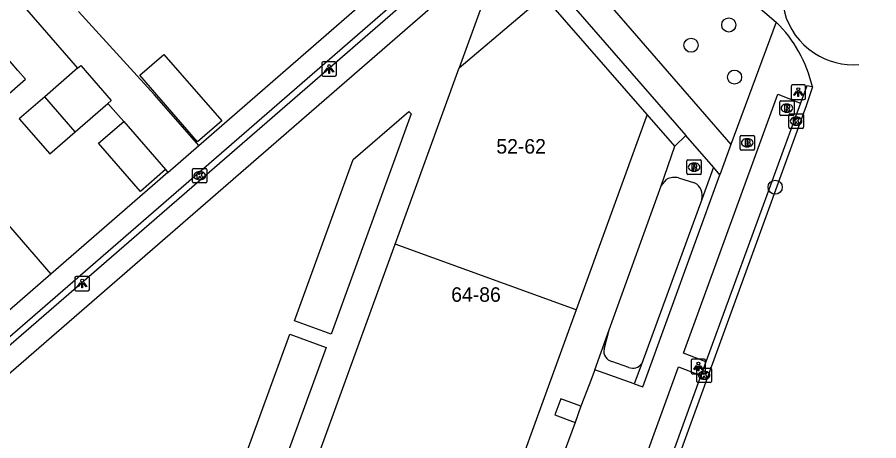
# Model space of a CAD drawing. Extents: x 155888 to 156864, y 383882 to 384671.
# Drawn here: x 156670.4 to 156729.8, y 384015.3 to 384044.5 of the extents above; entities that cross this region are included whole.
import ezdxf

# ---------------------------------------------------------------- set-up
doc = ezdxf.new("R2010")
doc.units = 0
for name, color, linetype in [('IMGEO_Boom', 7, 'Continuous'), ('IMGEO_Brandkraan', 7, 'Continuous'), ('IMGEO_Greppel_droge_sloot', 7, 'Continuous'), ('IMGEO_Haag', 7, 'Continuous'), ('IMGEO_Kolk', 7, 'Continuous'), ('IMGEO_Lichtpunt', 7, 'Continuous'), ('IMGEO_Pand', 7, 'Continuous'), ('IMGEO_Pand_nummerreeks', 7, 'Continuous'), ('IMGEO_Pand_overbouw', 7, 'Continuous'), ('IMGEO_Rijbaan_lokaal_open', 7, 'Continuous'), ('IMGEO_Rioolput', 7, 'Continuous'), ('IMGEO_Voetpad_gesloten', 7, 'Continuous'), ('IMGEO_Voetpad_open', 7, 'Continuous')]:
    doc.layers.add(name, color=color, linetype=linetype)

msp = doc.modelspace()

# ---------------------------------------------------------------- linework, layer by layer
at = {"layer": 'IMGEO_Boom'}
for centre in [(156719.491, 384043.997), (156716.89, 384042.6), (156719.89, 384040.4), (156722.69, 384032.8)]:
    msp.add_circle(centre, 0.489, dxfattribs=at)
at = {"layer": 'IMGEO_Brandkraan'}
for p, q in [((156720.342, 384036.366), (156721.194, 384036.366)), ((156720.267, 384035.44), (156720.267, 384036.292)), ((156720.755, 384036.146), (156720.78, 384036.146)), ((156721.268, 384036.292), (156721.268, 384035.44)), ((156721.194, 384035.366), (156720.342, 384035.366)), ((156720.778, 384035.586), (156720.753, 384035.586))]:
    msp.add_line(p, q, dxfattribs=at)
for points in [[(156720.342, 384036.366), (156721.194, 384036.366)], [(156720.267, 384035.44), (156720.267, 384036.292)], [(156720.615, 384036.066), (156720.615, 384035.666), (156720.828, 384035.666)], [(156720.846, 384036.066), (156720.615, 384036.066)], [(156720.794, 384035.985), (156720.74, 384035.985), (156720.74, 384035.909)], [(156720.74, 384035.909), (156720.793, 384035.909)], [(156720.802, 384035.833), (156720.74, 384035.833), (156720.74, 384035.752)], [(156720.74, 384035.752), (156720.802, 384035.752)], [(156721.268, 384036.292), (156721.268, 384035.44)], [(156721.194, 384035.366), (156720.342, 384035.366)]]:
    msp.add_lwpolyline(points, dxfattribs=at)
for centre, radius, start, end in [((156720.344, 384036.29), 0.0765, 91.55205, 178.44795), ((156720.344, 384036.29), 0.0765, 91.55205, 178.44795), ((156721.192, 384036.29), 0.0765, 1.55205, 88.44795), ((156721.192, 384036.29), 0.0765, 1.55205, 88.44795), ((156720.795, 384035.947), 0.0379, 267.82845, 90.93552), ((156720.803, 384035.792), 0.0404, 269.87594, 90.50774), ((156720.85, 384035.921), 0.145, 59.4692, 91.53667), ((156720.875, 384035.968), 0.0922, 285.51372, 58.15012), ((156720.88, 384035.776), 0.105, 301.31148, 78.98903), ((156720.344, 384035.442), 0.0765, 181.55205, 268.44795), ((156720.344, 384035.442), 0.0765, 181.55205, 268.44795), ((156720.834, 384035.917), 0.251, 268.66757, 293.53466), ((156721.192, 384035.442), 0.0765, 271.55205, 358.44795), ((156721.192, 384035.442), 0.0765, 271.55205, 358.44795)]:
    msp.add_arc(centre, radius, start, end, dxfattribs=at)
for centre, major_axis, ratio, start_param, end_param in [((156720.754, 384035.866), (-0.387, 0.002), 0.722429, 4.712389, 7.853982), ((156720.779, 384035.866), (-0.39, 0.002), 0.717154, 1.570796, 4.712389)]:
    msp.add_ellipse(centre, major_axis=major_axis, ratio=ratio, start_param=start_param, end_param=end_param, dxfattribs=at)
at = {"layer": 'IMGEO_Greppel_droge_sloot'}
for points in [[(156716.035, 384033.446), (156717.13, 384033.114)], [(156714.822, 384032.89), (156715.212, 384033.354)], [(156717.623, 384031.957), (156713.483, 384020.644)], [(156710.885, 384021.635), (156711.232, 384022.95)], [(156712.597, 384020.366), (156711.436, 384020.778)]]:
    msp.add_lwpolyline(points, dxfattribs=at)
for centre, radius, start, end in [((156715.745, 384032.309), 1.173, 75.71624, 117.04055), ((156716.669, 384032.234), 0.994, 343.82116, 62.33674), ((156711.599, 384021.488), 0.729, 168.39088, 257.08633), ((156712.871, 384021.042), 0.73, 247.92524, 326.91532)]:
    msp.add_arc(centre, radius, start, end, dxfattribs=at)
at = {"layer": 'IMGEO_Haag'}
for points in [[(156718.434, 384034.174), (156717.623, 384031.957)], [(156713.483, 384020.644), (156712.966, 384019.231)]]:
    msp.add_lwpolyline(points, dxfattribs=at)
at = {"layer": 'IMGEO_Kolk'}
for p, q in [((156723.637, 384036.936), (156723.637, 384037.788)), ((156723.712, 384037.862), (156724.564, 384037.862)), ((156724.125, 384037.642), (156724.15, 384037.642)), ((156724.638, 384037.788), (156724.638, 384036.936)), ((156724.148, 384037.082), (156724.123, 384037.082)), ((156724.564, 384036.862), (156723.712, 384036.862)), ((156682.495, 384033.17), (156682.495, 384034.022)), ((156682.57, 384034.096), (156683.422, 384034.096)), ((156683.496, 384034.022), (156683.496, 384033.17)), ((156682.983, 384033.876), (156683.008, 384033.876)), ((156683.422, 384033.096), (156682.57, 384033.096)), ((156683.006, 384033.316), (156682.981, 384033.316)), ((156717.364, 384020.324), (156718.216, 384020.324)), ((156717.289, 384019.398), (156717.289, 384020.25)), ((156717.777, 384020.104), (156717.802, 384020.104)), ((156718.29, 384020.25), (156718.29, 384019.398)), ((156718.216, 384019.324), (156717.364, 384019.324)), ((156717.8, 384019.544), (156717.775, 384019.544))]:
    msp.add_line(p, q, dxfattribs=at)
for points in [[(156723.637, 384036.936), (156723.637, 384037.788)], [(156723.712, 384037.862), (156724.564, 384037.862)], [(156723.958, 384037.562), (156724.081, 384037.562), (156724.081, 384037.411), (156724.211, 384037.562), (156724.375, 384037.562), (156724.229, 384037.411), (156724.382, 384037.162), (156724.23, 384037.162), (156724.145, 384037.326), (156724.081, 384037.259), (156724.081, 384037.162), (156723.958, 384037.162), (156723.958, 384037.562)], [(156724.638, 384037.788), (156724.638, 384036.936)], [(156724.564, 384036.862), (156723.712, 384036.862)], [(156682.495, 384033.17), (156682.495, 384034.022)], [(156682.57, 384034.096), (156683.422, 384034.096)], [(156683.496, 384034.022), (156683.496, 384033.17)], [(156682.816, 384033.796), (156682.939, 384033.796), (156682.939, 384033.645), (156683.069, 384033.796), (156683.233, 384033.796), (156683.087, 384033.645), (156683.24, 384033.396), (156683.088, 384033.396), (156683.003, 384033.56), (156682.939, 384033.493), (156682.939, 384033.396), (156682.816, 384033.396), (156682.816, 384033.796)], [(156683.422, 384033.096), (156682.57, 384033.096)], [(156717.364, 384020.324), (156718.216, 384020.324)], [(156717.289, 384019.398), (156717.289, 384020.25)], [(156717.61, 384020.024), (156717.733, 384020.024), (156717.733, 384019.873), (156717.863, 384020.024), (156718.027, 384020.024), (156717.881, 384019.873), (156718.034, 384019.624), (156717.882, 384019.624), (156717.797, 384019.788), (156717.733, 384019.721), (156717.733, 384019.624), (156717.61, 384019.624), (156717.61, 384020.024)], [(156718.29, 384020.25), (156718.29, 384019.398)], [(156718.216, 384019.324), (156717.364, 384019.324)]]:
    msp.add_lwpolyline(points, dxfattribs=at)
for centre, start, end in [((156723.714, 384037.786), 91.55205, 178.44795), ((156723.714, 384037.786), 91.55205, 178.44795), ((156724.562, 384037.786), 1.55205, 88.44795), ((156724.562, 384037.786), 1.55205, 88.44795), ((156723.714, 384036.938), 181.55205, 268.44795), ((156723.714, 384036.938), 181.55205, 268.44795), ((156724.562, 384036.938), 271.55205, 358.44795), ((156724.562, 384036.938), 271.55205, 358.44795), ((156682.572, 384034.02), 91.55205, 178.44795), ((156682.572, 384034.02), 91.55205, 178.44795), ((156683.42, 384034.02), 1.55205, 88.44795), ((156683.42, 384034.02), 1.55205, 88.44795), ((156682.572, 384033.172), 181.55205, 268.44795), ((156682.572, 384033.172), 181.55205, 268.44795), ((156683.42, 384033.172), 271.55205, 358.44795), ((156683.42, 384033.172), 271.55205, 358.44795), ((156717.366, 384020.248), 91.55205, 178.44795), ((156717.366, 384020.248), 91.55205, 178.44795), ((156718.214, 384020.248), 1.55205, 88.44795), ((156718.214, 384020.248), 1.55205, 88.44795), ((156717.366, 384019.4), 181.55205, 268.44795), ((156717.366, 384019.4), 181.55205, 268.44795), ((156718.214, 384019.4), 271.55205, 358.44795), ((156718.214, 384019.4), 271.55205, 358.44795)]:
    msp.add_arc(centre, 0.0765, start, end, dxfattribs=at)
for centre, major_axis, ratio, start_param, end_param in [((156724.124, 384037.362), (-0.387, 0.002), 0.722429, 4.712389, 7.853982), ((156724.149, 384037.362), (-0.39, 0.002), 0.717154, 1.570796, 4.712389), ((156682.982, 384033.596), (-0.387, 0.002), 0.722429, 4.712389, 7.853982), ((156683.007, 384033.596), (-0.39, 0.002), 0.717154, 1.570796, 4.712389), ((156717.776, 384019.824), (-0.387, 0.002), 0.722429, 4.712389, 7.853982), ((156717.801, 384019.824), (-0.39, 0.002), 0.717154, 1.570796, 4.712389)]:
    msp.add_ellipse(centre, major_axis=major_axis, ratio=ratio, start_param=start_param, end_param=end_param, dxfattribs=at)
at = {"layer": 'IMGEO_Lichtpunt'}
for p, q in [((156691.425, 384041.366), (156691.425, 384040.559)), ((156691.425, 384041.366), (156691.425, 384040.559)), ((156692.327, 384041.461), (156691.519, 384041.461)), ((156692.327, 384041.461), (156691.519, 384041.461)), ((156692.421, 384040.559), (156692.421, 384041.366)), ((156692.421, 384040.559), (156692.421, 384041.366)), ((156691.519, 384040.465), (156692.327, 384040.465)), ((156691.519, 384040.465), (156692.327, 384040.465)), ((156723.789, 384039.761), (156723.789, 384038.954)), ((156723.789, 384039.761), (156723.789, 384038.954)), ((156724.691, 384039.856), (156723.883, 384039.856)), ((156724.691, 384039.856), (156723.883, 384039.856)), ((156724.785, 384038.954), (156724.785, 384039.761)), ((156724.785, 384038.954), (156724.785, 384039.761)), ((156723.883, 384038.86), (156724.691, 384038.86)), ((156723.883, 384038.86), (156724.691, 384038.86)), ((156674.387, 384026.553), (156674.387, 384025.746)), ((156674.387, 384026.553), (156674.387, 384025.746)), ((156675.289, 384026.648), (156674.481, 384026.648)), ((156675.289, 384026.648), (156674.481, 384026.648)), ((156675.383, 384025.746), (156675.383, 384026.553)), ((156675.383, 384025.746), (156675.383, 384026.553)), ((156674.481, 384025.652), (156675.289, 384025.652)), ((156674.481, 384025.652), (156675.289, 384025.652)), ((156717.797, 384020.928), (156716.989, 384020.928)), ((156717.797, 384020.928), (156716.989, 384020.928)), ((156716.895, 384020.833), (156716.895, 384020.026)), ((156716.895, 384020.833), (156716.895, 384020.026)), ((156717.891, 384020.026), (156717.891, 384020.833)), ((156717.891, 384020.026), (156717.891, 384020.833)), ((156716.989, 384019.932), (156717.797, 384019.932)), ((156716.989, 384019.932), (156717.797, 384019.932))]:
    msp.add_line(p, q, dxfattribs=at)
for points in [[(156691.799, 384041.03), (156691.838, 384041.002), (156691.65, 384040.74), (156691.612, 384040.767), (156691.799, 384041.03)], [(156691.901, 384040.982), (156691.948, 384040.982), (156691.948, 384040.66), (156691.901, 384040.66), (156691.901, 384040.982)], [(156692.011, 384041.002), (156692.049, 384041.029), (156692.236, 384040.767), (156692.197, 384040.739), (156692.011, 384041.002)], [(156724.163, 384039.425), (156724.202, 384039.397), (156724.014, 384039.135), (156723.976, 384039.162), (156724.163, 384039.425)], [(156724.265, 384039.377), (156724.312, 384039.377), (156724.312, 384039.055), (156724.265, 384039.055), (156724.265, 384039.377)], [(156724.375, 384039.397), (156724.413, 384039.424), (156724.6, 384039.162), (156724.561, 384039.134), (156724.375, 384039.397)], [(156674.761, 384026.217), (156674.8, 384026.189), (156674.612, 384025.927), (156674.574, 384025.954), (156674.761, 384026.217)], [(156674.863, 384026.169), (156674.91, 384026.169), (156674.91, 384025.847), (156674.863, 384025.847), (156674.863, 384026.169)], [(156674.973, 384026.189), (156675.011, 384026.216), (156675.198, 384025.954), (156675.159, 384025.926), (156674.973, 384026.189)], [(156717.269, 384020.497), (156717.308, 384020.469), (156717.12, 384020.207), (156717.082, 384020.234), (156717.269, 384020.497)], [(156717.371, 384020.449), (156717.418, 384020.449), (156717.418, 384020.127), (156717.371, 384020.127), (156717.371, 384020.449)], [(156717.481, 384020.469), (156717.519, 384020.496), (156717.706, 384020.234), (156717.667, 384020.206), (156717.481, 384020.469)]]:
    msp.add_lwpolyline(points, dxfattribs=at)
for centre in [(156691.924, 384041.164), (156724.288, 384039.559), (156674.886, 384026.351), (156717.394, 384020.631)]:
    msp.add_circle(centre, 0.0994, dxfattribs=at)
for centre, start, end in [((156691.519, 384041.366), 90, 180), ((156691.519, 384041.366), 90, 180), ((156692.327, 384041.366), 0, 90), ((156692.327, 384041.366), 0, 90), ((156691.519, 384040.559), 180, 270), ((156691.519, 384040.559), 180, 270), ((156692.327, 384040.559), 270, 0), ((156692.327, 384040.559), 270, 360), ((156723.883, 384039.761), 90, 180), ((156723.883, 384039.761), 90, 180), ((156724.691, 384039.761), 0, 90), ((156724.691, 384039.761), 0, 90), ((156723.883, 384038.954), 180, 270), ((156723.883, 384038.954), 180, 270), ((156724.691, 384038.954), 270, 0), ((156724.691, 384038.954), 270, 360), ((156674.481, 384026.553), 90, 180), ((156674.481, 384026.553), 90, 180), ((156675.289, 384026.553), 0, 90), ((156675.289, 384026.553), 0, 90), ((156674.481, 384025.746), 180, 270), ((156674.481, 384025.746), 180, 270), ((156675.289, 384025.746), 270, 0), ((156675.289, 384025.746), 270, 360), ((156716.989, 384020.833), 90, 180), ((156716.989, 384020.833), 90, 180), ((156717.797, 384020.833), 0, 90), ((156717.797, 384020.833), 0, 90), ((156716.989, 384020.026), 180, 270), ((156716.989, 384020.026), 180, 270), ((156717.797, 384020.026), 270, 0), ((156717.797, 384020.026), 270, 360)]:
    msp.add_arc(centre, 0.0946, start, end, dxfattribs=at)
at = {"layer": 'IMGEO_Pand'}
for points in [[(156696.47, 384028.869), (156700.897, 384041.049), (156706.733, 384046.01)], [(156713.854, 384037.826), (156706.733, 384046.01)], [(156668.143, 384037.795), (156670.973, 384040.255), (156670.442, 384040.866), (156669.661, 384041.765), (156666.831, 384039.304)], [(156682.852, 384035.941), (156678.869, 384040.523), (156680.524, 384041.962), (156684.517, 384037.389), (156682.852, 384035.941)], [(156674.565, 384041.006), (156674.785, 384041.198), (156676.887, 384038.78), (156676.665, 384038.587)], [(156674.565, 384041.006), (156672.304, 384039.041)], [(156672.304, 384039.041), (156670.549, 384037.515), (156672.651, 384035.098), (156674.406, 384036.624)], [(156674.406, 384036.624), (156672.304, 384039.041)], [(156674.406, 384036.624), (156676.665, 384038.587)], [(156693.582, 384034.706), (156697.429, 384038.021), (156697.572, 384037.868), (156692.059, 384022.662), (156689.538, 384023.575), (156693.582, 384034.706)], [(156713.854, 384037.826), (156713.788, 384037.642), (156708.955, 384024.332)], [(156680.639, 384034.016), (156678.91, 384032.514), (156676.023, 384035.834), (156677.751, 384037.337)], [(156677.751, 384037.337), (156680.639, 384034.016)], [(156668.756, 384031.375), (156672.728, 384026.807)], [(156689.919, 384010.845), (156696.47, 384028.869)], [(156708.955, 384024.332), (156696.47, 384028.869)], [(156672.728, 384026.807), (156666.095, 384021.051)], [(156708.955, 384024.332), (156702.409, 384006.305)], [(156683.165, 384006.081), (156689.215, 384022.659), (156691.708, 384021.742), (156685.663, 384005.17), (156683.165, 384006.081)]]:
    msp.add_lwpolyline(points, dxfattribs=at)
at = {"layer": 'IMGEO_Pand_overbouw'}
msp.add_lwpolyline([(156700.897, 384041.049), (156706.733, 384046.01), (156703.889, 384049.282)], close=True, dxfattribs=at)
at = {"layer": 'IMGEO_Rijbaan_lokaal_open'}
for points in [[(156721.201, 384045.532), (156722.765, 384044.191)], [(156725.263, 384039.726), (156724.824, 384038.423), (156710.873, 384000), (156710.148, 383998.003), (156697.031, 383961.901), (156676.593, 383905.923)], [(156725.263, 384039.726), (156724.872, 384039.789), (156724.434, 384038.612)], [(156724.434, 384038.612), (156717.913, 384020.742)], [(156717.913, 384020.742), (156717.572, 384019.8)], [(156717.572, 384019.8), (156710.389, 384000), (156710.062, 383999.099)]]:
    msp.add_lwpolyline(points, dxfattribs=at)
for centre, radius, start, end in [((156728.077, 384046.17), 4.915, 68.9907, 236.98274), ((156716.343, 384037.667), 9.155, 12.99922, 45.45154), ((156728.077, 384046.17), 4.915, 236.98852, 274.57387)]:
    msp.add_arc(centre, radius, start, end, dxfattribs=at)
at = {"layer": 'IMGEO_Rioolput'}
for p, q in [((156723.079, 384038.756), (156723.931, 384038.756)), ((156723.004, 384037.83), (156723.004, 384038.682)), ((156723.492, 384038.536), (156723.517, 384038.536)), ((156724.005, 384038.682), (156724.005, 384037.83)), ((156723.931, 384037.756), (156723.079, 384037.756)), ((156723.515, 384037.976), (156723.49, 384037.976)), ((156716.597, 384033.762), (156716.597, 384034.614)), ((156716.672, 384034.688), (156717.524, 384034.688)), ((156717.598, 384034.614), (156717.598, 384033.762)), ((156717.085, 384034.468), (156717.11, 384034.468)), ((156717.524, 384033.688), (156716.672, 384033.688)), ((156717.108, 384033.908), (156717.083, 384033.908))]:
    msp.add_line(p, q, dxfattribs=at)
for points in [[(156723.079, 384038.756), (156723.931, 384038.756)], [(156723.004, 384037.83), (156723.004, 384038.682)], [(156723.593, 384038.454), (156723.341, 384038.456), (156723.341, 384038.056)], [(156723.341, 384038.056), (156723.465, 384038.056), (156723.465, 384038.218), (156723.476, 384038.218)], [(156723.519, 384038.375), (156723.465, 384038.375), (156723.465, 384038.294)], [(156723.465, 384038.294), (156723.517, 384038.294)], [(156723.523, 384038.189), (156723.594, 384038.056), (156723.734, 384038.056), (156723.669, 384038.182)], [(156724.005, 384038.682), (156724.005, 384037.83)], [(156723.931, 384037.756), (156723.079, 384037.756)], [(156716.597, 384033.762), (156716.597, 384034.614)], [(156716.672, 384034.688), (156717.524, 384034.688)], [(156717.598, 384034.614), (156717.598, 384033.762)], [(156717.186, 384034.386), (156716.934, 384034.388), (156716.934, 384033.988)], [(156716.934, 384033.988), (156717.058, 384033.988), (156717.058, 384034.15), (156717.069, 384034.15)], [(156717.112, 384034.307), (156717.058, 384034.307), (156717.058, 384034.226)], [(156717.058, 384034.226), (156717.11, 384034.226)], [(156717.116, 384034.121), (156717.187, 384033.988), (156717.327, 384033.988), (156717.262, 384034.114)], [(156717.524, 384033.688), (156716.672, 384033.688)]]:
    msp.add_lwpolyline(points, dxfattribs=at)
for centre, radius, start, end in [((156723.081, 384038.68), 0.0765, 91.55205, 178.44795), ((156723.081, 384038.68), 0.0765, 91.55205, 178.44795), ((156723.929, 384038.68), 0.0765, 1.55205, 88.44795), ((156723.929, 384038.68), 0.0765, 1.55205, 88.44795), ((156723.475, 384038.165), 0.0533, 26.02933, 88.69889), ((156723.501, 384038.483), 0.19, 274.7715, 282.96867), ((156723.525, 384038.279), 0.0964, 77.00612, 93.18647), ((156723.539, 384038.336), 0.0378, 276.66336, 79.67722), ((156723.592, 384038.344), 0.109, 350.36119, 89.41601), ((156723.59, 384038.344), 0.112, 277.58423, 350.98172), ((156723.574, 384038.129), 0.108, 29.51342, 73.79051), ((156723.081, 384037.832), 0.0765, 181.55205, 268.44795), ((156723.081, 384037.832), 0.0765, 181.55205, 268.44795), ((156723.929, 384037.832), 0.0765, 271.55205, 358.44795), ((156723.929, 384037.832), 0.0765, 271.55205, 358.44795), ((156716.674, 384034.612), 0.0765, 91.55205, 178.44795), ((156716.674, 384034.612), 0.0765, 91.55205, 178.44795), ((156717.522, 384034.612), 0.0765, 1.55205, 88.44795), ((156717.522, 384034.612), 0.0765, 1.55205, 88.44795), ((156717.068, 384034.097), 0.0533, 26.02933, 88.69889), ((156717.094, 384034.415), 0.19, 274.7715, 282.96867), ((156717.118, 384034.211), 0.0964, 77.00612, 93.18647), ((156717.132, 384034.268), 0.0378, 276.66336, 79.67722), ((156717.185, 384034.276), 0.109, 350.36119, 89.41601), ((156717.183, 384034.276), 0.112, 277.58423, 350.98172), ((156717.167, 384034.061), 0.108, 29.51342, 73.79051), ((156716.674, 384033.764), 0.0765, 181.55205, 268.44795), ((156716.674, 384033.764), 0.0765, 181.55205, 268.44795), ((156717.522, 384033.764), 0.0765, 271.55205, 358.44795), ((156717.522, 384033.764), 0.0765, 271.55205, 358.44795)]:
    msp.add_arc(centre, radius, start, end, dxfattribs=at)
for centre, major_axis, ratio, start_param, end_param in [((156723.491, 384038.256), (-0.387, 0.002), 0.722429, 4.712389, 7.853982), ((156723.516, 384038.256), (-0.39, 0.002), 0.717154, 1.570796, 4.712389), ((156717.084, 384034.188), (-0.387, 0.002), 0.722429, 4.712389, 7.853982), ((156717.109, 384034.188), (-0.39, 0.002), 0.717154, 1.570796, 4.712389)]:
    msp.add_ellipse(centre, major_axis=major_axis, ratio=ratio, start_param=start_param, end_param=end_param, dxfattribs=at)
at = {"layer": 'IMGEO_Voetpad_gesloten'}
for points in [[(156709.297, 384017.697), (156707.901, 384018.207), (156707.494, 384017.089), (156708.889, 384016.571)], [(156709.297, 384017.697), (156708.889, 384016.571)]]:
    msp.add_lwpolyline(points, dxfattribs=at)
at = {"layer": 'IMGEO_Voetpad_open'}
for points in [[(156645.025, 384075.023), (156674.565, 384041.006)], [(156713.711, 384052.04), (156709.035, 384047.988), (156719.633, 384035.754)], [(156665.113, 384017.769), (156664.832, 384018.136), (156702.582, 384050.885), (156702.889, 384050.539), (156665.113, 384017.769)], [(156704.577, 384050.119), (156716.531, 384036.364)], [(156662.36, 384013.004), (156662.126, 384013.26), (156703.764, 384049.407)], [(156682.932, 384035.678), (156694.362, 384045.615)], [(156682.932, 384035.678), (156682.767, 384035.867), (156679.879, 384039.187), (156674.64, 384044.933)], [(156722.765, 384044.191), (156719.633, 384035.754)], [(156717.913, 384020.742), (156716.358, 384021.348), (156722.874, 384039.224), (156724.434, 384038.612)], [(156676.665, 384038.587), (156677.751, 384037.337)], [(156715.761, 384035.632), (156713.854, 384037.826)], [(156716.531, 384036.364), (156715.761, 384035.632)], [(156718.434, 384034.174), (156716.531, 384036.364)], [(156719.633, 384035.754), (156718.881, 384033.659)], [(156680.803, 384033.827), (156682.932, 384035.678)], [(156714.822, 384032.89), (156715.761, 384035.632)], [(156680.639, 384034.016), (156680.803, 384033.827)], [(156718.881, 384033.659), (156718.434, 384034.174)], [(156680.803, 384033.827), (156672.728, 384026.807)], [(156712.966, 384019.231), (156713.562, 384019.017), (156718.881, 384033.659)], [(156711.232, 384022.95), (156714.822, 384032.89)], [(156710.242, 384020.209), (156711.232, 384022.95)], [(156710.062, 383999.099), (156708.5, 383999.702), (156708.608, 384000), (156716.024, 384020.396), (156717.572, 384019.8)], [(156710.242, 384020.209), (156709.862, 384019.157), (156709.297, 384017.697)], [(156712.966, 384019.231), (156710.242, 384020.209)], [(156708.889, 384016.571), (156708.211, 384014.702)]]:
    msp.add_lwpolyline(points, dxfattribs=at)

# ---------------------------------------------------------------- texts
at = {"layer": 'IMGEO_Pand_nummerreeks'}
for s, p in [('52-62', (156703.457, 384035.122)), ('64-86', (156700.344, 384024.894))]:
    msp.add_text(s, height=1, dxfattribs=at).set_placement(p)

doc.saveas('drawing.dxf')
